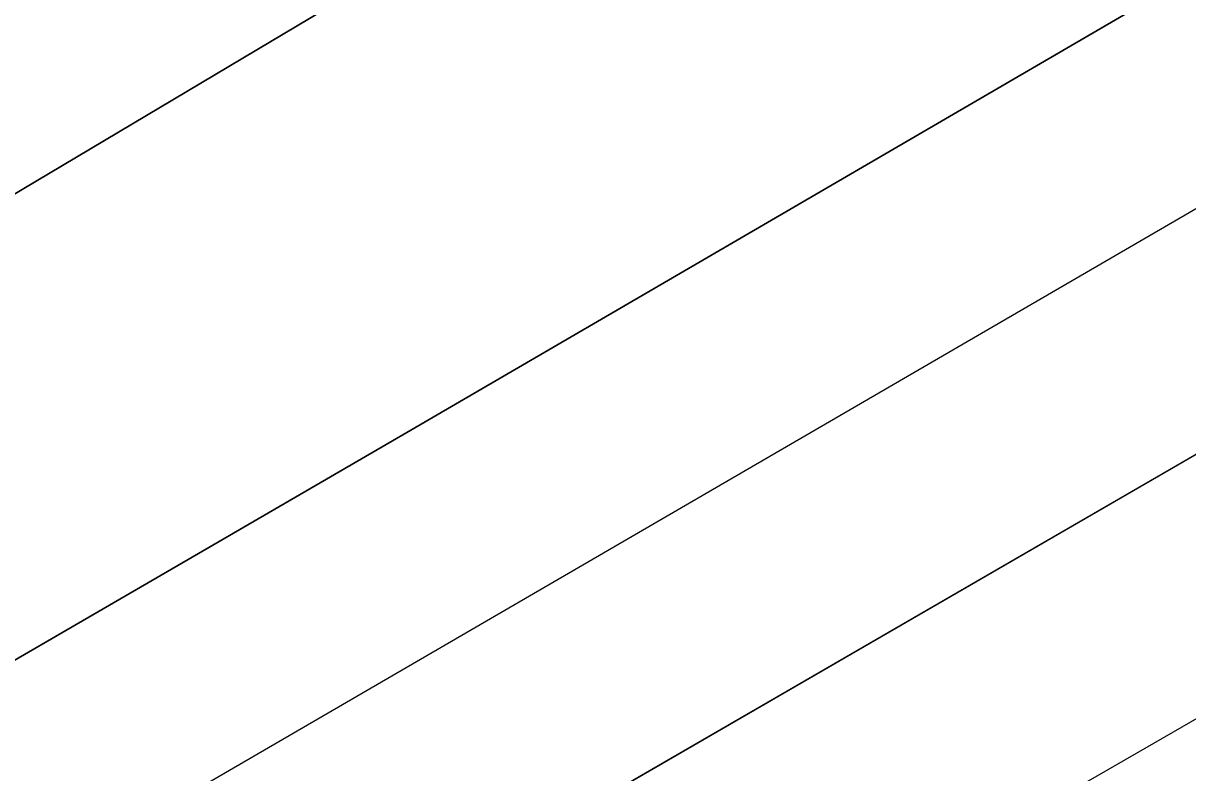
# Model space of a CAD drawing. Extents: x 3445503 to 3483459, y 540493 to 566012.
# Drawn here: x 3477582.2 to 3477684.3, y 552277.2 to 552343 of the extents above; entities that cross this region are included whole.
import ezdxf

# ---------------------------------------------------------------- set-up
doc = ezdxf.new("R2010")
doc.units = 0
for name, color, linetype in [('V-RIVR-EDGE', 7, 'Continuous'), ('V-TOPO-DPTH', 7, 'Continuous'), ('V-TOPO-MINR', 7, 'Continuous')]:
    doc.layers.add(name, color=color, linetype=linetype)

msp = doc.modelspace()

# ---------------------------------------------------------------- linework, layer by layer
at = {"layer": 'V-RIVR-EDGE'}
msp.add_spline([(3477967.3848833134, 552440.8059690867), (3477956.324274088, 552434.4645256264), (3477946.922800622, 552428.2304005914), (3477938.2208844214, 552423.7327046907), (3477929.172198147, 552419.58349804), (3477921.163822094, 552414.388823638), (3477919.4179374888, 552411.2644546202), (3477918.3664526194, 552407.7907367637), (3477915.2291897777, 552404.3221764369), (3477908.61305155, 552399.8193230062), (3477903.741938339, 552398.0932089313), (3477897.8270765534, 552396.0220439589), (3477895.3893709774, 552394.2899127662), (3477890.1714876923, 552392.9122879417), (3477887.3861524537, 552391.1810163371), (3477883.9004003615, 552387.3656859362), (3477874.497207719, 552380.4363015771), (3477864.3996153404, 552373.8562660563), (3477857.0907965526, 552370.3980207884), (3477852.909785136, 552366.5844095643), (3477848.381144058, 552362.7716579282), (3477844.5451835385, 552357.9142981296), (3477836.8938926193, 552356.5426904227), (3477833.4090001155, 552353.0749896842), (3477830.613349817, 552347.1721621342), (3477822.605833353, 552342.3251173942), (3477810.0688162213, 552333.3176913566), (3477792.657247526, 552321.1936325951), (3477781.52192369, 552316.7019538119), (3477774.9023471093, 552310.8085817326), (3477768.981468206, 552306.3040091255), (3477763.756708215, 552302.1453470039), (3477759.9310627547, 552301.4595431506), (3477756.0985405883, 552297.9927020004), (3477741.122958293, 552286.9055151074), (3477723.7062320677, 552272.6956783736), (3477708.732368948, 552262.3037508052), (3477698.9806870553, 552255.0275963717), (3477689.5869498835, 552251.922138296), (3477683.6652113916, 552247.0699360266), (3477677.043915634, 552240.4813046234), (3477664.1601284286, 552231.8223678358), (3477659.2829980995, 552227.6628461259), (3477652.325247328, 552225.5942599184), (3477646.05759835, 552221.4381765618), (3477633.1695132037, 552211.0410914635), (3477593.4640879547, 552180.5476742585), (3477582.3218874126, 552173.2749581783), (3477570.133359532, 552164.6143022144), (3477532.8716569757, 552138.2864238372), (3477506.055176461, 552118.5377213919), (3477500.1351571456, 552114.3807784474), (3477492.8237595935, 552109.879644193), (3477485.8591321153, 552105.0300206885), (3477479.9494278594, 552105.044633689), (3477473.686936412, 552102.974328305), (3477446.1786349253, 552084.6178636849), (3477429.4631851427, 552072.8397154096), (3477413.0962246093, 552061.4083372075), (3477403.3445427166, 552054.1321827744), (3477399.864807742, 552052.7502600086), (3477395.341324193, 552051.0232863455), (3477385.9467274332, 552047.5701986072), (3477366.105189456, 552036.8426756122), (3477295.433217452, 551995.3016125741), (3477256.0874561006, 551969.6741510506), (3477245.9924424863, 551964.1370045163), (3477236.5866710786, 551956.1647311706), (3477232.406519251, 551952.6987496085), (3477223.3586925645, 551948.89717262), (3477210.8268329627, 551941.975524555), (3477195.5096381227, 551933.3226048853), (3477189.23941038, 551928.1236325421), (3477182.2756424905, 551923.6216386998), (3477175.6646617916, 551921.2045632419), (3477171.836437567, 551919.4758704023), (3477168.3515450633, 551916.0081696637), (3477159.6496288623, 551911.5104737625), (3477143.6328767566, 551901.1211249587), (3477124.4848789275, 551889.6966234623), (3477117.871319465, 551886.2366590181), (3477112.3066661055, 551885.2075234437), (3477107.4346933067, 551883.1337797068), (3477100.8211338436, 551879.6738152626), (3477094.5517656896, 551874.8224725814), (3477091.412783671, 551870.6586529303), (3477085.147713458, 551867.54545856), (3477074.3548617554, 551860.9671422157), (3477058.344126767, 551853.011201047), (3477036.0640236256, 551840.203917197), (3477024.5707550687, 551831.5415420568), (3477014.1263926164, 551825.3099957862), (3477007.5162715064, 551823.2405499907), (3476990.806838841, 551813.8958093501), (3476960.862550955, 551794.5024728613), (3476943.4492630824, 551781.6831547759), (3476927.7818598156, 551771.9882057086), (3476905.500897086, 551758.8332921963), (3476879.0389229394, 551741.8647674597), (3476864.071076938, 551733.9062475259), (3476854.3211142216, 551727.325352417), (3476848.0526056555, 551722.8216393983), (3476839.70175747, 551719.7136025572), (3476833.4427043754, 551719.0338158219), (3476830.31231824, 551718.3462927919), (3476827.173336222, 551714.182473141), (3476822.9949035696, 551711.4117509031), (3476800.371468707, 551700.343474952), (3476764.179302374, 551684.7895373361), (3476719.29037737, 551666.8236817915), (3476694.587181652, 551658.1939710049), (3476687.274064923, 551652.9975774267), (3476681.7085519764, 551651.6208121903), (3476674.7516607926, 551649.8998556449), (3476665.709851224, 551648.5316862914), (3476648.669121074, 551645.7927688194), (3476639.2779626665, 551643.7301997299), (3476627.4490986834, 551639.9354994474), (3476617.009034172, 551635.4421014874), (3476607.2625098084, 551630.2517250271), (3476595.080858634, 551624.3721063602), (3476590.5590942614, 551623.3403920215), (3476578.3920560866, 551623.3704776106), (3476574.5664106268, 551622.6846737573), (3476569.6944378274, 551620.6109300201), (3476563.7744185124, 551616.4539870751), (3476559.595126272, 551613.3356351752), (3476542.5552557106, 551610.944347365), (3476516.4692776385, 551605.4467418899), (3476500.8139086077, 551600.6186080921), (3476493.860455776, 551600.2881701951), (3476490.382439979, 551599.6015067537), (3476484.8160674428, 551597.8771118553), (3476475.769959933, 551594.7707941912), (3476466.7143969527, 551587.8405502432), (3476459.750629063, 551583.3385564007), (3476454.1842565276, 551581.6141615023), (3476446.5243697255, 551576.7662571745), (3476440.255001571, 551571.9149144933), (3476435.0311011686, 551568.1038820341), (3476422.854607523, 551564.3100413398), (3476402.3126526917, 551551.4984595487), (3476381.420489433, 551537.6448483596), (3476372.0198755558, 551531.7583529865), (3476359.8339264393, 551524.140586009), (3476350.7740655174, 551515.4721937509), (3476342.071289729, 551510.6268681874), (3476327.10172455, 551501.9730889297), (3476312.481508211, 551494.0137094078), (3476294.027910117, 551482.2398590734), (3476278.3630856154, 551473.5877989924), (3476258.5155305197, 551460.4268683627), (3476247.7175212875, 551451.7627740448), (3476240.7477362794, 551444.8273725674), (3476231.3445436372, 551437.8979882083), (3476220.5534111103, 551432.0149311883), (3476209.412070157, 551425.0898447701), (3476201.752183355, 551420.2419404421), (3476188.86323862, 551409.4972256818), (3476180.8488454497, 551401.8691436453), (3476169.01310476, 551395.2934060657), (3476157.8666062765, 551386.2825416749), (3476151.592940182, 551379.6930506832), (3476140.805246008, 551375.200512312), (3476129.659607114, 551366.5372775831), (3476121.6409160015, 551357.171047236), (3476113.974152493, 551349.5421056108), (3476103.18130079, 551342.9637892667), (3476089.95590104, 551336.7391197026), (3476064.211535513, 551328.8072470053), (3476038.8070633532, 551317.7458477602), (3476021.0538821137, 551308.0560562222), (3476001.9050246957, 551296.2839250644), (3475987.974050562, 551285.889418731), (3475980.311584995, 551279.9986254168), (3475968.8286314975, 551275.5078062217), (3475961.8691615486, 551272.74396069), (3475958.38169028, 551268.2333709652), (3475953.4976832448, 551261.2928119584), (3475933.6613027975, 551252.651066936), (3475913.8197648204, 551241.923543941), (3475899.54373979, 551232.5727861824), (3475888.3989604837, 551224.2571811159), (3475872.030280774, 551212.1305435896), (3475859.1439148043, 551202.4287178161), (3475843.822422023, 551192.0376498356), (3475828.851137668, 551182.688611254), (3475807.6165022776, 551170.9216376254), (3475790.902771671, 551159.8387486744), (3475778.359737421, 551148.3979150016), (3475750.8454188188, 551127.6080427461), (3475732.386663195, 551113.7484144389), (3475710.1082792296, 551101.6363899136), (3475688.5242950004, 551089.1750165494), (3475657.5457140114, 551073.2605554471), (3475627.610881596, 551057.6911452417), (3475610.205330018, 551048.0004941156), (3475592.8023572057, 551039.3527319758), (3475578.883417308, 551033.8250409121), (3475567.7575489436, 551033.1572884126), (3475559.4084199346, 551030.7445108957), (3475547.22161123, 551022.7791142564), (3475531.193684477, 551007.8705798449), (3475514.128026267, 550995.0504021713), (3475489.7561280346, 550979.8148682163), (3475462.248686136, 550961.8060332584), (3475436.832179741, 550945.8778187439), (3475412.1117922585, 550930.2955147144), (3475404.102556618, 550924.7532106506), (3475394.356891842, 550919.9104638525), (3475383.5657593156, 550914.0274068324), (3475369.9892915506, 550906.4130782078), (3475361.2813582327, 550899.4819746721), (3475348.7563753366, 550895.3413639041), (3475341.099067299, 550891.5363485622), (3475331.346525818, 550883.9125644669), (3475319.5056275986, 550875.251048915), (3475304.183275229, 550864.5123512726), (3475282.257678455, 550854.4852451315), (3475261.025621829, 550843.7611604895), (3475243.971997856, 550835.8077980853), (3475209.5136818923, 550818.5114142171), (3475176.085361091, 550795.9980066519), (3475149.619948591, 550777.6389632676), (3475114.789934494, 550750.6098084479), (3475097.3766466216, 550737.7904903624), (3475087.6146496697, 550726.3427799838), (3475078.202861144, 550715.9370990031), (3475072.9712244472, 550708.9973995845), (3475070.5317996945, 550706.5700090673), (3475067.0529243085, 550705.5357159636), (3475062.1826706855, 550704.1572315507), (3475055.2206219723, 550700.3504970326), (3475048.2534157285, 550694.4579845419), (3475043.3668299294, 550686.4745365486), (3475033.264080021, 550677.8087230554), (3475023.50638101, 550668.099160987), (3475018.97344199, 550662.5482610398), (3475016.528000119, 550657.6874628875), (3475015.1288855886, 550654.2146046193), (3475012.339252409, 550650.7451847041), (3475004.6767868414, 550644.8543913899), (3475000.49319666, 550639.9978911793), (3474998.0511931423, 550636.527611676), (3474987.9467240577, 550627.1665388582), (3474974.703272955, 550613.6416463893), (3474958.329435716, 550599.4292308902), (3474946.4885374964, 550590.7677153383), (3474937.4321149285, 550583.4898417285), (3474926.2856164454, 550574.4789773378), (3474912.7005527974, 550563.388352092), (3474895.6417712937, 550553.3492117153), (3474877.8877304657, 550543.3117905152), (3474859.783481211, 550532.2323399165), (3474849.689327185, 550527.0428230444), (3474846.203575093, 550523.2274926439), (3474838.546267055, 550519.4224773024), (3474826.015267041, 550512.8484588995), (3474803.3961301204, 550503.518331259), (3474763.728526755, 550488.3206191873), (3474757.461737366, 550484.5121654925), (3474754.3296320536, 550483.1293831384), (3474743.1960273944, 550479.3329636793), (3474732.059843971, 550474.4936552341), (3474701.4383481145, 550462.4022608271), (3474681.260355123, 550456.1947830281), (3474669.430631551, 550452.0524530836), (3474656.205231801, 550445.8277835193), (3474651.328101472, 550441.6682618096), (3474649.580497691, 550437.8486334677), (3474646.428621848, 550428.4703688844), (3474639.474309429, 550427.7923013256), (3474629.0385428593, 550425.0370516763), (3474622.08423044, 550424.3589841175), (3474617.2174151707, 550424.3710183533), (3474614.0844502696, 550422.6406063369), (3474611.296536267, 550419.8664457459), (3474606.4228442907, 550417.0974426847), (3474599.8170211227, 550416.7661451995), (3474592.512500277, 550415.0460482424), (3474584.1633712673, 550412.633270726), (3474580.6801979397, 550409.8608293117), (3474579.97806191, 550407.0815111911), (3474579.2707683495, 550402.2164150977), (3474577.524024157, 550398.7444164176), (3474572.3009833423, 550395.2810136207), (3474569.5259631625, 550397.7212979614), (3474568.8350017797, 550399.4611654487), (3474566.39901538, 550398.4242935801), (3474565.003339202, 550396.3419539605), (3474560.8317832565, 550396.3522690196), (3474558.046448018, 550394.620997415), (3474557.349469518, 550393.9274572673), (3474552.8216880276, 550390.4623352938), (3474550.030335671, 550386.2976560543), (3474547.2398429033, 550382.480606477), (3474544.4553672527, 550381.0969645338), (3474541.6777683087, 550382.4943598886), (3474539.93876041, 550382.1510281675), (3474539.237483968, 550379.7193397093), (3474537.4838630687, 550373.4663037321), (3474536.4297994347, 550368.9496968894), (3474533.638447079, 550364.7850176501), (3474528.767333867, 550363.058903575), (3474524.9425479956, 550362.7207293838), (3474521.1297963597, 550367.2493704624), (3474518.3504782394, 550367.9515064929), (3474514.8690240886, 550365.8743244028), (3474513.4733479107, 550363.7919847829), (3474515.539355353, 550355.7913450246), (3474514.1368024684, 550350.9279681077), (3474510.6458928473, 550345.0268597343), (3474504.717277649, 550337.393620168), (3474501.5877511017, 550337.0537268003), (3474494.9827875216, 550337.0700589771), (3474490.1151126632, 550336.7344635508), (3474486.2911863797, 550336.7439190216), (3474483.5049915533, 550334.665017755), (3474481.7616857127, 550332.5835377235), (3474479.668171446, 550329.4600282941), (3474476.1884364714, 550328.0781055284), (3474468.885634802, 550327.0532678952), (3474462.629160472, 550327.4163701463), (3474450.808032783, 550326.750336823), (3474441.4194531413, 550325.7306567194), (3474433.070324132, 550323.3178792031), (3474424.3727058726, 550320.5583316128), (3474416.3677681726, 550316.7541758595), (3474412.183318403, 550311.5500459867), (3474406.9585584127, 550307.3913838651), (3474397.2111744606, 550301.8533777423), (3474391.99586994, 550301.5186419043), (3474386.088744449, 550302.5761438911), (3474381.571278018, 550303.282577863), (3474374.9663144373, 550303.29891004), (3474367.313304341, 550301.232043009), (3474361.396723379, 550298.4656187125), (3474352.692228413, 550292.9250338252), (3474347.1249962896, 550290.8530092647), (3474344.6941674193, 550291.9019153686), (3474343.6555763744, 550293.6426424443), (3474340.8745390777, 550293.6495191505), (3474339.4754245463, 550290.1766608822), (3474332.171763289, 550288.804193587), (3474327.3015096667, 550287.4257091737), (3474316.868321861, 550285.713348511), (3474310.6084091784, 550284.6859321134), (3474304.3545136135, 550286.0919233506), (3474293.2303644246, 550286.119430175), (3474261.933379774, 550282.0252371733), (3474232.365087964, 550274.1028199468), (3474219.840105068, 550269.962209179), (3474206.624160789, 550267.5614658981), (3474200.707579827, 550264.7950416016), (3474193.397901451, 550260.9891666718), (3474172.5229299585, 550254.0881487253), (3474156.866701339, 550248.9123852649), (3474145.3846074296, 550244.7691957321), (3474138.0800865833, 550243.0490987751), (3474131.475123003, 550243.0654309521), (3474123.8212533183, 550240.6509342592), (3474116.8617833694, 550237.8870887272), (3474100.516312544, 550235.1464520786), (3474090.0865630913, 550234.8246100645), (3474081.393242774, 550233.8032107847), (3474068.173860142, 550230.0119488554), (3474051.4764617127, 550225.5340234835), (3474039.295670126, 550220.0020344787), (3474031.2976091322, 550218.9789160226), (3474029.5560224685, 550217.5926953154), (3474028.8504480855, 550213.4228585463), (3474027.1131593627, 550213.77478615), (3474025.036836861, 550217.603869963), (3474021.9098890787, 550218.3068655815), (3474017.0361971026, 550215.53786252), (3474014.6010702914, 550214.8486203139), (3474009.387484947, 550215.2091437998), (3474003.125853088, 550213.4864680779), (3473996.173259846, 550213.5036598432), (3473986.43791013, 550212.8324689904), (3473971.4812387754, 550209.3931346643), (3473947.8217916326, 550201.1084747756), (3473927.9965858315, 550196.985915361), (3473915.481058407, 550196.6692308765), (3473910.9584344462, 550195.2898868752), (3473900.519229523, 550191.1441185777), (3473896.3399372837, 550188.0257666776), (3473890.081743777, 550187.6936096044), (3473880.6914449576, 550185.9786701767), (3473877.557620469, 550183.9006284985), (3473876.1593655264, 550180.7753998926), (3473870.9371843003, 550177.6596267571), (3473863.28589338, 550176.2880190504), (3473852.851845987, 550174.2280287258), (3473846.584197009, 550170.071945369), (3473843.4469341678, 550166.6033850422), (3473829.887658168, 550165.9416496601), (3473817.364394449, 550162.4962982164), (3473797.202733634, 550162.8937839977), (3473790.9393825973, 550160.4758489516), (3473774.2359670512, 550153.5645159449), (3473761.365933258, 550150.4676537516), (3473751.280375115, 550148.7544335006), (3473741.5476041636, 550149.1261316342), (3473732.1598841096, 550148.454081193), (3473721.729275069, 550147.7846095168), (3473708.5133307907, 550145.3838662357), (3473703.986408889, 550142.266373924), (3473699.8036782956, 550137.7575033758), (3473693.194416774, 550136.035687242), (3473684.503675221, 550136.0571769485), (3473676.5099121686, 550136.7722068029), (3473667.814872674, 550135.055548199), (3473650.414478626, 550127.4506750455), (3473634.408041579, 550121.2328821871), (3473613.526193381, 550111.5508269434), (3473599.600376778, 550103.2420985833), (3473599.594359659, 550100.8086909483), (3473599.5814658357, 550095.5942460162), (3473597.494828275, 550095.2517738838), (3473595.7566799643, 550095.256071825), (3473589.510520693, 550099.7907300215), (3473582.56308498, 550101.8936997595), (3473571.0870081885, 550100.1839178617), (3473560.30189278, 550096.7342684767), (3473548.8086242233, 550088.071893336), (3473541.4937883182, 550082.1802404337), (3473536.968585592, 550079.7580074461), (3473530.7095324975, 550079.0782207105), (3473522.3793144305, 550084.3132957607), (3473518.5588265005, 550085.7132698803), (3473509.867225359, 550085.3871299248), (3473487.609471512, 550081.6182172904), (3473463.9594798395, 550077.1574836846), (3473450.746973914, 550076.1472590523), (3473424.3279791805, 550076.5602174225), (3473415.2904675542, 550076.9301963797), (3473413.20039164, 550075.1972055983), (3473411.1094561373, 550073.1165851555), (3473410.044217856, 550064.0807927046), (3473387.095502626, 550062.0517475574), (3473385.3573543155, 550062.0560454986), (3473385.029495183, 550070.052387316), (3473384.336814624, 550071.0969954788), (3473381.21072643, 550072.1476207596), (3473364.172575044, 550070.4515922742), (3473359.2988830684, 550067.6825892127), (3473346.088955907, 550067.7152535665), (3473344.347369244, 550066.3290328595), (3473345.0245772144, 550059.0270907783), (3473343.6306202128, 550057.6400104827), (3473340.5079703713, 550060.081154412), (3473338.0840182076, 550063.9110978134), (3473333.2163433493, 550063.575502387), (3473315.824545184, 550059.4469258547), (3473309.9062450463, 550055.9852422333), (3473306.770701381, 550053.2119412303), (3473302.2523753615, 550053.57074554), (3473296.6954582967, 550055.6702769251), (3473292.871532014, 550055.6797323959), (3473289.7351287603, 550052.5588017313), (3473286.6013042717, 550050.4807600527), (3473283.1284460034, 550051.8798745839), (3473279.3070984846, 550052.9322190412), (3473267.4816728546, 550050.5280374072)], degree=3, dxfattribs=at)
at = {"layer": 'V-TOPO-DPTH'}
for points in [[(3478795.8217256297, 553002.607331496), (3478369.6151839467, 552746.7821601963), (3478365.812279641, 552744.4944557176), (3478363.9126189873, 552743.3476320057), (3478360.4443861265, 552741.2489035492), (3478359.3297852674, 552740.5767688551), (3478355.9743934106, 552738.5797733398), (3478352.606277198, 552736.6041901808), (3478351.4822714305, 552735.9478819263), (3477636.859269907, 552319.2872022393), (3477615.8677123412, 552307.0697273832), (3477594.863652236, 552294.8738229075), (3477573.840838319, 552282.7102740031), (3477552.8055218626, 552270.5682954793), (3477531.7468258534, 552258.4670159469), (3477510.6694599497, 552246.3984308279), (3477489.5640892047, 552234.3788873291), (3477468.4400485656, 552222.3920382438), (3476838.64717599, 551865.9830362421)], [(3476838.64717599, 551865.9830362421), (3477468.4400485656, 552222.3920382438), (3477489.5640892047, 552234.3788873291), (3477510.6694599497, 552246.3984308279), (3477531.7468258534, 552258.4670159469), (3477552.8055218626, 552270.5682954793), (3477573.840838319, 552282.7102740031), (3477594.863652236, 552294.8738229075), (3477615.8677123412, 552307.0697273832), (3477636.859269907, 552319.2872022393), (3478351.4822714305, 552735.9478819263), (3478352.606277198, 552736.6041901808), (3478355.9743934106, 552738.5797733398), (3478359.3297852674, 552740.5767688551), (3478360.4443861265, 552741.2489035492), (3478363.9126189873, 552743.3476320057), (3478365.812279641, 552744.4944557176), (3478369.6151839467, 552746.7821601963), (3478795.8217256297, 553002.607331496)], [(3478457.8247094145, 552846.6201473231), (3478367.3661732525, 552793.5611016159), (3478349.0562487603, 552782.8093317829), (3478330.753305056, 552772.0457047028), (3478312.4608325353, 552761.2642917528), (3478294.175340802, 552750.4710215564), (3478057.400117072, 552610.5558814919), (3477963.0148750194, 552554.7177478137), (3477868.6671346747, 552498.8163929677), (3477774.375646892, 552442.8202063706), (3477680.121660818, 552386.760798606), (3477538.480085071, 552302.4202688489), (3477515.0241686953, 552288.5715624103), (3477491.5004683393, 552274.8399774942), (3477467.875092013, 552261.2840748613), (3477444.181931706, 552247.8452937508), (3477063.616202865, 552033.8583972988), (3476966.8010239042, 551979.8015569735)], [(3478457.8247094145, 552846.6201473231), (3478367.3661732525, 552793.5611016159), (3478349.0562487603, 552782.8093317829), (3478330.753305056, 552772.0457047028), (3478312.4608325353, 552761.2642917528), (3478294.175340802, 552750.4710215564), (3478057.400117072, 552610.5558814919), (3477963.0148750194, 552554.7177478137), (3477868.6671346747, 552498.8163929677), (3477774.375646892, 552442.8202063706), (3477680.121660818, 552386.760798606), (3477538.480085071, 552302.4202688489), (3477515.0241686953, 552288.5715624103), (3477491.5004683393, 552274.8399774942), (3477467.875092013, 552261.2840748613), (3477444.181931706, 552247.8452937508), (3477063.616202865, 552033.8583972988), (3476966.8010239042, 551979.8015569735)], [(3476574.255510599, 551672.8940099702), (3477109.1992653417, 551978.0890694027), (3477179.367923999, 552018.0195718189), (3477249.594734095, 552057.8472751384), (3477319.9087713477, 552097.5207798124), (3477390.2809600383, 552137.0914853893), (3477509.302723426, 552203.8463667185), (3477520.1952509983, 552209.9842869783), (3477531.0712545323, 552216.1512135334), (3477541.922472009, 552222.3616495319), (3477552.7571654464, 552228.601091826), (3477946.0549162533, 552456.1419133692), (3478017.46054152, 552497.6908075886), (3478088.7269689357, 552539.4757630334), (3478159.784599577, 552581.6148103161), (3478230.7030323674, 552623.9899188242), (3478314.906419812, 552674.5877520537), (3478343.628552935, 552691.8246234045), (3478372.363750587, 552709.039659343), (3478401.1185450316, 552726.221942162), (3478429.8864040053, 552743.3823895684)], [(3478429.8864040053, 552743.3823895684), (3478401.1185450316, 552726.221942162), (3478372.363750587, 552709.039659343), (3478343.628552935, 552691.8246234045), (3478314.906419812, 552674.5877520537), (3478230.7030323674, 552623.9899188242), (3478159.784599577, 552581.6148103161), (3478088.7269689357, 552539.4757630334), (3478017.46054152, 552497.6908075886), (3477946.0549162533, 552456.1419133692), (3477552.7571654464, 552228.601091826), (3477541.922472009, 552222.3616495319), (3477531.0712545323, 552216.1512135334), (3477520.1952509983, 552209.9842869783), (3477509.302723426, 552203.8463667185), (3477390.2809600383, 552137.0914853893), (3477319.9087713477, 552097.5207798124), (3477249.594734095, 552057.8472751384), (3477179.367923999, 552018.0195718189), (3477109.1992653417, 551978.0890694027), (3476574.255510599, 551672.8940099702)]]:
    msp.add_lwpolyline(points, dxfattribs=at)
at = {"layer": 'V-TOPO-MINR'}
for points in [[(3476838.64717599, 551865.9830362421), (3477468.4400485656, 552222.3920382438), (3477489.5640892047, 552234.3788873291), (3477510.6694599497, 552246.3984308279), (3477531.7468258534, 552258.4670159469), (3477552.8055218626, 552270.5682954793), (3477573.840838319, 552282.7102740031), (3477594.863652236, 552294.8738229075), (3477615.8677123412, 552307.0697273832), (3477636.859269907, 552319.2872022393), (3478351.4822714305, 552735.9478819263), (3478352.606277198, 552736.6041901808), (3478355.9743934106, 552738.5797733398), (3478359.3297852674, 552740.5767688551), (3478360.4443861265, 552741.2489035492), (3478363.9126189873, 552743.3476320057), (3478365.812279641, 552744.4944557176), (3478369.6151839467, 552746.7821601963), (3478795.8217256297, 553002.607331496)], [(3476966.8010239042, 551979.8015569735), (3477063.616202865, 552033.8583972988), (3477444.181931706, 552247.8452937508), (3477467.875092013, 552261.2840748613), (3477491.5004683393, 552274.8399774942), (3477515.0241686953, 552288.5715624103), (3477538.480085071, 552302.4202688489), (3477680.121660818, 552386.760798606), (3477774.375646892, 552442.8202063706), (3477868.6671346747, 552498.8163929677), (3477963.0148750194, 552554.7177478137), (3478057.400117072, 552610.5558814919), (3478294.175340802, 552750.4710215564), (3478312.4608325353, 552761.2642917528), (3478330.753305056, 552772.0457047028), (3478349.0562487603, 552782.8093317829), (3478367.3661732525, 552793.5611016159), (3478457.8247094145, 552846.6201473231)], [(3476580.5182835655, 551696.8923635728), (3477400.3642529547, 552162.8427273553), (3477420.4436593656, 552174.2539443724), (3477440.523461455, 552185.6644650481), (3477460.6038570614, 552197.0739412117), (3477480.684648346, 552208.4827210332), (3477515.0673219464, 552228.0158457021), (3477517.954654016, 552229.6617513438), (3477520.8387605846, 552231.3132707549), (3477523.718028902, 552232.9732108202), (3477526.594071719, 552234.6387646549), (3478156.929542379, 552600.9051105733), (3478191.422587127, 552621.0418575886), (3478225.860541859, 552641.2719495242), (3478260.215861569, 552661.6420588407), (3478294.516091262, 552682.1055130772), (3478328.781921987, 552702.627403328), (3478363.05697954, 552723.1338597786), (3478397.345877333, 552743.6171655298), (3478431.644001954, 552764.0850374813)], [(3476574.255510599, 551672.8940099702), (3477109.1992653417, 551978.0890694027), (3477179.367923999, 552018.0195718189), (3477249.594734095, 552057.8472751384), (3477319.9087713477, 552097.5207798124), (3477390.2809600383, 552137.0914853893), (3477509.302723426, 552203.8463667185), (3477520.1952509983, 552209.9842869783), (3477531.0712545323, 552216.1512135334), (3477541.922472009, 552222.3616495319), (3477552.7571654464, 552228.601091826), (3477946.0549162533, 552456.1419133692), (3478017.46054152, 552497.6908075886), (3478088.7269689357, 552539.4757630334), (3478159.784599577, 552581.6148103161), (3478230.7030323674, 552623.9899188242), (3478314.906419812, 552674.5877520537), (3478343.628552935, 552691.8246234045), (3478372.363750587, 552709.039659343), (3478401.1185450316, 552726.221942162), (3478429.8864040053, 552743.3823895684)], [(3476950.135472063, 551869.3981057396), (3477068.2001181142, 551936.0678455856), (3477186.518109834, 552002.2869341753), (3477305.0049986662, 552068.205588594), (3477502.9610690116, 552177.8422192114), (3477522.5679638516, 552188.7678909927), (3477542.136679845, 552199.7611130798), (3477561.6481275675, 552210.8556606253), (3477581.121396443, 552222.0177584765), (3477744.949059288, 552316.4891162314), (3477846.1361517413, 552375.2282500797), (3477947.094765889, 552434.3549423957), (3478047.710662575, 552494.0629724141), (3478148.098080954, 552554.1585609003), (3478338.86670358, 552669.1082901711), (3478360.2912361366, 552681.9943078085), (3478381.72959887, 552694.8572327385), (3478403.188706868, 552707.6855186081), (3478424.661645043, 552720.4907117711)]]:
    msp.add_lwpolyline(points, dxfattribs=at)

doc.saveas('drawing.dxf')
